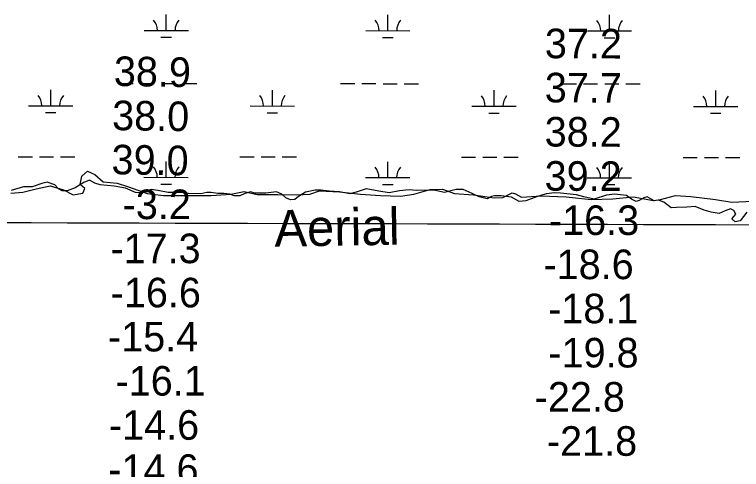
# Model space of a CAD drawing. Extents: x 3148686 to 3186545, y 916144 to 941516.
# Drawn here: x 3177474 to 3179120, y 933042 to 934072 of the extents above; entities that cross this region are included whole.
import ezdxf

# ---------------------------------------------------------------- set-up
doc = ezdxf.new("R2010")
doc.units = 0
for name, color, linetype in [('V-GRID-MAJR', 7, 'Continuous'), ('V-RIVR-EDGE', 7, 'Continuous'), ('V-RIVR-IDEN', 7, 'Continuous'), ('V-RIVR-RANG', 7, 'Continuous'), ('V-SITE-VEGE', 7, 'Continuous'), ('V-WETL-SWMP', 7, 'Continuous')]:
    doc.layers.add(name, color=color, linetype=linetype)

msp = doc.modelspace()

# ---------------------------------------------------------------- linework, layer by layer
at = {"layer": 'V-GRID-MAJR'}
msp.add_spline([(3152965.6, 933679.7), (3155575.1, 933670.5), (3160794.2, 933652.6), (3166013.2, 933635.6), (3171232.3, 933619.2), (3176451.4, 933603.7), (3181670.5, 933588.9), (3184280, 933581.8)], degree=3, dxfattribs=at)
at = {"layer": 'V-RIVR-EDGE'}
for points in [[(3178132.4, 933669.9), (3178116.3, 933660.1), (3178108, 933652.8), (3178098.7, 933652.3), (3178088.3, 933657), (3178079, 933665.4), (3178066.6, 933670.1), (3178042.7, 933667), (3178016.8, 933667.1), (3178008.5, 933670.7), (3177995.5, 933666.6), (3177983.6, 933661.5), (3177970.6, 933661.5), (3177961.3, 933665.1), (3177947.8, 933666.2), (3177933.8, 933666.2), (3177918.2, 933668.9), (3177909.4, 933668.9), (3177895.4, 933665.8), (3177867.9, 933666.9), (3177859.6, 933668.5), (3177839.9, 933668.5), (3177821.3, 933668.6), (3177798.4, 933673.3), (3177783.4, 933675.4), (3177762.6, 933667.7), (3177747.6, 933668.8), (3177724.8, 933678.7), (3177698.9, 933682.9), (3177667.8, 933686.1), (3177655.3, 933689.7), (3177643.4, 933696.5), (3177630.5, 933691.4), (3177610.7, 933679.5), (3177593.1, 933672.8), (3177581.7, 933672.8), (3177573.4, 933677.5), (3177565.1, 933686.3), (3177547.5, 933692.1), (3177535.5, 933689.5), (3177513.2, 933681.8), (3177494, 933681.8), (3177466, 933673.1)], [(3179131.7, 933624.4), (3179117.1, 933604.7), (3179105.2, 933602.7), (3179098, 933609.4), (3179106.8, 933619.8), (3179102.7, 933628.1), (3179094.9, 933631.7), (3179082.4, 933627.6), (3179069.5, 933621.4), (3179050.8, 933624.6), (3179035.2, 933628.8), (3179014.5, 933637.1), (3178995.8, 933635.6), (3178972.5, 933634.6), (3178960.6, 933634.1), (3178944, 933647.1), (3178931.6, 933651.3), (3178921.7, 933649.8), (3178906.2, 933658.7), (3178898.4, 933657.1), (3178888, 933650.9), (3178881.3, 933648.3), (3178870.9, 933654.1), (3178859, 933662.4), (3178832, 933665.1), (3178813.9, 933663), (3178785.9, 933653.8), (3178763, 933659), (3178746.5, 933663.2), (3178710.2, 933667.4), (3178697.2, 933668), (3178677.5, 933666), (3178655.7, 933659.3), (3178631.3, 933650), (3178616.2, 933648.5), (3178598.6, 933657.9), (3178575.3, 933661), (3178560.3, 933661.1), (3178554, 933659.5), (3178544.2, 933654.4), (3178525.5, 933659.1), (3178510, 933666.9), (3178489.3, 933675.8), (3178473.7, 933675.8), (3178447.2, 933668.6), (3178423.4, 933674.4), (3178384, 933673.4), (3178366.9, 933674.5), (3178345.1, 933672.5), (3178322.2, 933668.4), (3178298.4, 933672.1), (3178269.9, 933676.8), (3178247, 933669.6), (3178233, 933665.5), (3178209.2, 933670.2), (3178185.8, 933671.8), (3178167.2, 933674), (3178154.7, 933674), (3178132.4, 933669.9)]]:
    msp.add_lwpolyline(points, dxfattribs=at)
at = {"layer": 'V-SITE-VEGE'}
for p, q in [((3177626.4, 933705.6), (3177638.7, 933717.2)), ((3177638.7, 933717.2), (3177655.7, 933709.3)), ((3177622.2, 933686.6), (3177626.4, 933705.6)), ((3177655.7, 933709.3), (3177674.1, 933693)), ((3177492.6, 933669.5), (3177522.3, 933677.5)), ((3177522.3, 933677.5), (3177554.5, 933684)), ((3177554.5, 933684), (3177584.6, 933674.7)), ((3177633, 933677.7), (3177622.2, 933686.6)), ((3177628, 933667), (3177633, 933677.7)), ((3177674.1, 933693), (3177706.3, 933689.7)), ((3177706.3, 933689.7), (3177731.9, 933681.3)), ((3177731.9, 933681.3), (3177774.2, 933666.6)), ((3177465.3, 933667.2), (3177492.6, 933669.5)), ((3177584.6, 933674.7), (3177606.3, 933663.3)), ((3177606.3, 933663.3), (3177628, 933667)), ((3177774.2, 933666.6), (3177810.8, 933661.7)), ((3177810.8, 933661.7), (3177856.4, 933662.1)), ((3177856.4, 933662.1), (3177918.7, 933661.7)), ((3177918.7, 933661.7), (3177963.5, 933665.4)), ((3177963.5, 933665.4), (3177993.9, 933671.2)), ((3177993.9, 933671.2), (3178023.4, 933664.3)), ((3178023.4, 933664.3), (3178069.7, 933664)), ((3178069.7, 933664), (3178112.1, 933663.5)), ((3178112.1, 933663.5), (3178142.3, 933665.3)), ((3178142.3, 933665.3), (3178164, 933672.6)), ((3178164, 933672.6), (3178209.4, 933670.5)), ((3178209.4, 933670.5), (3178257.2, 933664.9)), ((3178257.2, 933664.9), (3178302.3, 933661.8)), ((3178302.3, 933661.8), (3178347.4, 933660.7)), ((3178347.4, 933660.7), (3178377.5, 933665.4)), ((3178377.5, 933665.4), (3178415, 933676)), ((3178415, 933676), (3178442.5, 933676.2)), ((3178442.5, 933676.2), (3178470.2, 933666.6)), ((3178470.2, 933666.6), (3178512.8, 933663.5)), ((3178512.8, 933663.5), (3178559.5, 933656.9)), ((3178579.1, 933657.4), (3178600.5, 933668.1)), ((3178600.5, 933668.1), (3178607.8, 933665.9)), ((3178607.8, 933665.9), (3178621.6, 933657.9)), ((3178621.6, 933657.9), (3178666.3, 933661)), ((3178666.3, 933661), (3178722.8, 933658.7)), ((3178936, 933652.8), (3178970.2, 933662.3)), ((3178970.2, 933662.3), (3179005.3, 933659.7)), ((3178559.5, 933656.9), (3178579.1, 933657.4)), ((3178722.8, 933658.7), (3178779.2, 933653.1)), ((3178779.2, 933653.1), (3178828.7, 933654.7)), ((3178828.7, 933654.7), (3178874.8, 933658.7)), ((3178874.8, 933658.7), (3178920.7, 933650.9)), ((3178920.7, 933650.9), (3178936, 933652.8)), ((3179005.3, 933659.7), (3179060.8, 933652.9)), ((3179060.8, 933652.9), (3179097.6, 933647.1)), ((3179097.6, 933647.1), (3179145.2, 933649.1))]:
    msp.add_line(p, q, dxfattribs=at)
at = {"layer": 'V-WETL-SWMP'}
for p, q in [((3177817.2, 934035.8), (3177817.2, 934071.8)), ((3178319.1, 934035.3), (3178319.1, 934071.3)), ((3178821, 934034.8), (3178821, 934070.8)), ((3177767.2, 934035.9), (3177867.2, 934035.8)), ((3178269.1, 934035.4), (3178369.1, 934035.2)), ((3178771, 934034.8), (3178871, 934034.7)), ((3177805.1, 934020.4), (3177829.1, 934020.4)), ((3178307.1, 934019.9), (3178331.1, 934019.9)), ((3178809, 934019.4), (3178833, 934019.3)), ((3177710.2, 933915.9), (3177742.2, 933915.8)), ((3177758.2, 933915.8), (3177790.2, 933915.8)), ((3177806.2, 933915.8), (3177838.2, 933915.7)), ((3177854.2, 933915.7), (3177886.2, 933915.7)), ((3178212.1, 933915.3), (3178244.1, 933915.3)), ((3178260.1, 933915.3), (3178292.1, 933915.3)), ((3178308.1, 933915.2), (3178340.1, 933915.2)), ((3178356.1, 933915.2), (3178388.1, 933915.2)), ((3178714, 933914.8), (3178746, 933914.8)), ((3178762, 933914.8), (3178794, 933914.7)), ((3178810, 933914.7), (3178842, 933914.7)), ((3178858, 933914.7), (3178890, 933914.6)), ((3177555.5, 933865.3), (3177555.6, 933901.3)), ((3178057.5, 933864.8), (3178057.5, 933900.8)), ((3178559.4, 933864.2), (3178559.4, 933900.2)), ((3179061.3, 933863.7), (3179061.3, 933899.7)), ((3177505.5, 933865.3), (3177605.5, 933865.2)), ((3178007.5, 933864.8), (3178107.5, 933864.7)), ((3178509.4, 933864.3), (3178609.4, 933864.2)), ((3179011.3, 933863.8), (3179111.3, 933863.7)), ((3177543.5, 933849.9), (3177567.5, 933849.8)), ((3178045.4, 933849.3), (3178069.4, 933849.3)), ((3178547.3, 933848.8), (3178571.3, 933848.8)), ((3179049.3, 933848.3), (3179073.3, 933848.3)), ((3177482, 933749.9), (3177514, 933749.9)), ((3177530, 933749.9), (3177562, 933749.9)), ((3177578, 933749.8), (3177610, 933749.8)), ((3177983.9, 933749.4), (3178015.9, 933749.4)), ((3178031.9, 933749.4), (3178063.9, 933749.3)), ((3178079.9, 933749.3), (3178111.9, 933749.3)), ((3178485.8, 933748.9), (3178517.8, 933748.8)), ((3178533.8, 933748.8), (3178565.8, 933748.8)), ((3178581.8, 933748.8), (3178613.8, 933748.7)), ((3178987.7, 933748.4), (3179019.7, 933748.3)), ((3179035.7, 933748.3), (3179067.7, 933748.3)), ((3179083.7, 933748.2), (3179115.7, 933748.2)), ((3177816.8, 933703.2), (3177816.8, 933739.2)), ((3178318.7, 933702.6), (3178318.8, 933738.6)), ((3178820.6, 933702.1), (3178820.7, 933738.1)), ((3177626.4, 933705.6), (3177638.7, 933717.2)), ((3177626.4, 933705.6), (3177638.7, 933717.2)), ((3177638.7, 933717.2), (3177655.7, 933709.3)), ((3177638.7, 933717.2), (3177655.7, 933709.3)), ((3177622.2, 933686.6), (3177626.4, 933705.6)), ((3177622.2, 933686.6), (3177626.4, 933705.6)), ((3177655.7, 933709.3), (3177674.1, 933693)), ((3177655.7, 933709.3), (3177674.1, 933693)), ((3177766.8, 933703.2), (3177866.8, 933703.1)), ((3178268.7, 933702.7), (3178368.7, 933702.6)), ((3178770.6, 933702.1), (3178870.6, 933702)), ((3177492.6, 933669.5), (3177522.3, 933677.5)), ((3177492.6, 933669.5), (3177522.3, 933677.5)), ((3177522.3, 933677.5), (3177554.5, 933684)), ((3177522.3, 933677.5), (3177554.5, 933684)), ((3177554.5, 933684), (3177584.6, 933674.7)), ((3177554.5, 933684), (3177584.6, 933674.7)), ((3177633, 933677.7), (3177622.2, 933686.6)), ((3177633, 933677.7), (3177622.2, 933686.6)), ((3177628, 933667), (3177633, 933677.7)), ((3177628, 933667), (3177633, 933677.7)), ((3177674.1, 933693), (3177706.3, 933689.7)), ((3177674.1, 933693), (3177706.3, 933689.7)), ((3177706.3, 933689.7), (3177731.9, 933681.3)), ((3177706.3, 933689.7), (3177731.9, 933681.3)), ((3177731.9, 933681.3), (3177774.2, 933666.6)), ((3177731.9, 933681.3), (3177774.2, 933666.6)), ((3177804.8, 933687.7), (3177828.8, 933687.7)), ((3178306.7, 933687.2), (3178330.7, 933687.2)), ((3178808.6, 933686.7), (3178832.6, 933686.7)), ((3177465.3, 933667.2), (3177492.6, 933669.5)), ((3177465.3, 933667.2), (3177492.6, 933669.5)), ((3177584.6, 933674.7), (3177606.3, 933663.3)), ((3177584.6, 933674.7), (3177606.3, 933663.3)), ((3177606.3, 933663.3), (3177628, 933667)), ((3177606.3, 933663.3), (3177628, 933667)), ((3177774.2, 933666.6), (3177810.8, 933661.7)), ((3177774.2, 933666.6), (3177810.8, 933661.7)), ((3177810.8, 933661.7), (3177856.4, 933662.1)), ((3177810.8, 933661.7), (3177856.4, 933662.1)), ((3177856.4, 933662.1), (3177918.7, 933661.7)), ((3177856.4, 933662.1), (3177918.7, 933661.7)), ((3177918.7, 933661.7), (3177963.5, 933665.4)), ((3177918.7, 933661.7), (3177963.5, 933665.4)), ((3177963.5, 933665.4), (3177993.9, 933671.2)), ((3177963.5, 933665.4), (3177993.9, 933671.2)), ((3177993.9, 933671.2), (3178023.4, 933664.3)), ((3177993.9, 933671.2), (3178023.4, 933664.3)), ((3178023.4, 933664.3), (3178048.2, 933664.1)), ((3178023.4, 933664.3), (3178048.2, 933664.1)), ((3178048.2, 933664.1), (3178069.7, 933664)), ((3178048.2, 933664.1), (3178069.7, 933664)), ((3178069.7, 933664), (3178112.1, 933663.5)), ((3178069.7, 933664), (3178112.1, 933663.5)), ((3178112.1, 933663.5), (3178142.3, 933665.3)), ((3178112.1, 933663.5), (3178142.3, 933665.3)), ((3178142.3, 933665.3), (3178164, 933672.6)), ((3178142.3, 933665.3), (3178164, 933672.6)), ((3178164, 933672.6), (3178209.4, 933670.5)), ((3178164, 933672.6), (3178209.4, 933670.5)), ((3178209.4, 933670.5), (3178257.2, 933664.9)), ((3178209.4, 933670.5), (3178257.2, 933664.9)), ((3178257.2, 933664.9), (3178302.3, 933661.8)), ((3178257.2, 933664.9), (3178302.3, 933661.8)), ((3178302.3, 933661.8), (3178347.4, 933660.7)), ((3178302.3, 933661.8), (3178347.4, 933660.7)), ((3178347.4, 933660.7), (3178377.5, 933665.4)), ((3178347.4, 933660.7), (3178377.5, 933665.4)), ((3178377.5, 933665.4), (3178415, 933676)), ((3178377.5, 933665.4), (3178415, 933676)), ((3178415, 933676), (3178442.5, 933676.2)), ((3178415, 933676), (3178442.5, 933676.2)), ((3178442.5, 933676.2), (3178470.2, 933666.6)), ((3178442.5, 933676.2), (3178470.2, 933666.6)), ((3178470.2, 933666.6), (3178512.8, 933663.5)), ((3178470.2, 933666.6), (3178512.8, 933663.5)), ((3178512.8, 933663.5), (3178559.5, 933656.9)), ((3178512.8, 933663.5), (3178559.5, 933656.9)), ((3178579.1, 933657.4), (3178600.5, 933668.1)), ((3178579.1, 933657.4), (3178600.5, 933668.1)), ((3178600.5, 933668.1), (3178607.7, 933665.9)), ((3178600.5, 933668.1), (3178607.7, 933665.9)), ((3178607.7, 933665.9), (3178621.6, 933657.9)), ((3178607.7, 933665.9), (3178621.6, 933657.9)), ((3178621.6, 933657.9), (3178666.2, 933661)), ((3178621.6, 933657.9), (3178666.2, 933661)), ((3178666.2, 933661), (3178722.8, 933658.7)), ((3178666.2, 933661), (3178722.8, 933658.7)), ((3178936, 933652.8), (3178970.2, 933662.3)), ((3178936, 933652.8), (3178970.2, 933662.3)), ((3178970.2, 933662.3), (3179005.3, 933659.7)), ((3178970.2, 933662.3), (3179005.3, 933659.7)), ((3178559.5, 933656.9), (3178579.1, 933657.4)), ((3178559.5, 933656.9), (3178579.1, 933657.4)), ((3178722.8, 933658.7), (3178779.2, 933653.1)), ((3178722.8, 933658.7), (3178779.2, 933653.1)), ((3178779.2, 933653.1), (3178828.7, 933654.7)), ((3178779.2, 933653.1), (3178828.7, 933654.7)), ((3178828.7, 933654.7), (3178874.8, 933658.7)), ((3178828.7, 933654.7), (3178874.8, 933658.7)), ((3178874.8, 933658.7), (3178920.7, 933650.9)), ((3178874.8, 933658.7), (3178920.7, 933650.9)), ((3178920.7, 933650.9), (3178936, 933652.8)), ((3178920.7, 933650.9), (3178936, 933652.8)), ((3179005.3, 933659.7), (3179060.8, 933652.9)), ((3179005.3, 933659.7), (3179060.8, 933652.9)), ((3179060.8, 933652.9), (3179097.6, 933647.1)), ((3179060.8, 933652.9), (3179097.6, 933647.1)), ((3179097.6, 933647.1), (3179145.2, 933649.1)), ((3179097.6, 933647.1), (3179145.2, 933649.1))]:
    msp.add_line(p, q, dxfattribs=at)
for centre, start, end in [((3177761.9, 934036.4), 359.1678, 40.7115), ((3177872.4, 934036.2), 139.1678, 180.7115), ((3178263.8, 934035.8), 359.1678, 40.7115), ((3178374.3, 934035.7), 139.1678, 180.7115), ((3178765.7, 934035.3), 359.1678, 40.7115), ((3178876.2, 934035.2), 139.1678, 180.7115), ((3177500.3, 933865.8), 359.1678, 40.7115), ((3177610.8, 933865.7), 139.1678, 180.7115), ((3178002.2, 933865.3), 359.1678, 40.7115), ((3178112.7, 933865.2), 139.1678, 180.7115), ((3178504.1, 933864.8), 359.1678, 40.7115), ((3178614.6, 933864.7), 139.1678, 180.7115), ((3179006, 933864.2), 359.1678, 40.7115), ((3179116.5, 933864.1), 139.1678, 180.7115), ((3177761.6, 933703.7), 359.1678, 40.7115), ((3177872.1, 933703.6), 139.1678, 180.7115), ((3178263.5, 933703.2), 359.1678, 40.7115), ((3178374, 933703), 139.1678, 180.7115), ((3178765.4, 933702.6), 359.1678, 40.7115), ((3178875.9, 933702.5), 139.1678, 180.7115)]:
    msp.add_arc(centre, 35.2, start, end, dxfattribs=at)

# ---------------------------------------------------------------- texts
at = {"layer": 'V-RIVR-IDEN'}
msp.add_text('Aerial', height=83, rotation=0.9878, dxfattribs=at).set_placement((3178062.5, 933545.9))
at = {"layer": 'V-RIVR-RANG'}
for s, rotation, p in [('37.2', 359.7383, (3178674.4, 933973)), ('38.9', 359.0983, (3177698.2, 933910.2)), ('37.7', 359.7383, (3178674.2, 933873)), ('38.0', 359.0983, (3177694.3, 933810.2)), ('38.2', 359.7383, (3178674, 933773)), ('39.0', 359.0983, (3177693, 933710.2)), ('39.2', 359.7383, (3178673.8, 933673))]:
    msp.add_text(s, height=67, rotation=rotation, dxfattribs=at).set_placement(p)
for s, p in [('-3.2', (3177718.5, 933608.5)), ('-16.3', (3178683.7, 933572.6)), ('-17.3', (3177690.8, 933508.8)), ('-18.6', (3178671.4, 933472.6)), ('-16.6', (3177691.4, 933408.8)), ('-18.1', (3178682, 933372.7)), ('-15.4', (3177685.3, 933308.9)), ('-19.8', (3178682.5, 933272.6)), ('-16.1', (3177702.4, 933208.9)), ('-22.8', (3178651.5, 933172.6)), ('-14.6', (3177687.4, 933108.9)), ('-21.8', (3178679.2, 933072.6)), ('-14.6', (3177686.1, 933008.9))]:
    msp.add_text(s, height=67, dxfattribs=at).set_placement(p)

doc.saveas('drawing.dxf')
